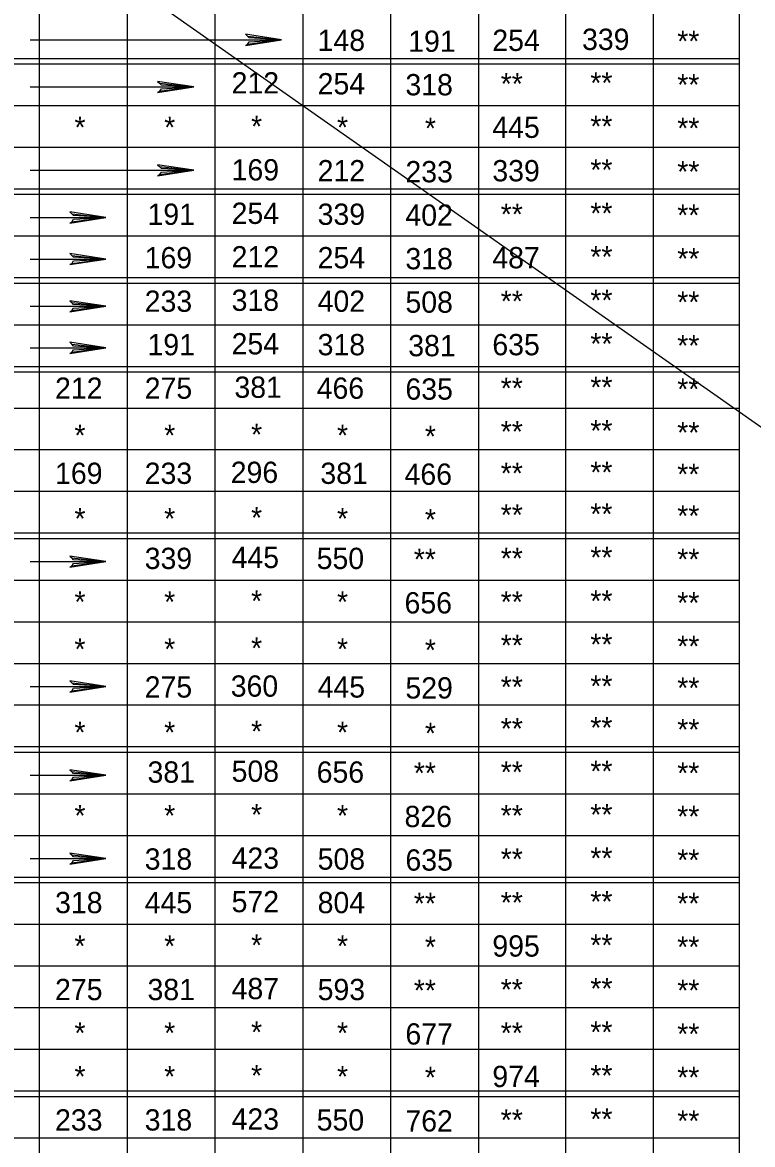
# Model space of a CAD drawing. Extents: x -22562 to -18409, y 3991 to 7171.
# Drawn here: x -21032.1 to -20933.4, y 6660.5 to 6812.1 of the extents above; entities that cross this region are included whole.
import ezdxf

# ---------------------------------------------------------------- set-up
doc = ezdxf.new("R2010")
doc.units = 0
doc.layers.add('2', color=7, linetype='Continuous')
doc.layers.add('Default', color=7, linetype='Continuous')

msp = doc.modelspace()

# ---------------------------------------------------------------- linework, layer by layer
at = {"layer": '2'}
for p, q in [((-20935.22, 6891.87), (-20935.22, 6549.24)), ((-21029.85, 6878.37), (-21029.85, 6549.24)), ((-21017.97, 6878.37), (-21017.97, 6549.24)), ((-21006.1, 6878.37), (-21006.1, 6549.24)), ((-20994.22, 6878.37), (-20994.22, 6549.24)), ((-20982.35, 6878.37), (-20982.35, 6549.24)), ((-20970.47, 6878.37), (-20970.47, 6549.24)), ((-20958.72, 6878.37), (-20958.72, 6549.24)), ((-20946.85, 6878.37), (-20946.85, 6549.24)), ((-21031.1, 6809.74), (-20997.1, 6809.74)), ((-21123.72, 6807.24), (-20935.22, 6807.24)), ((-21123.72, 6806.49), (-20935.22, 6806.49)), ((-21031.1, 6803.37), (-21008.97, 6803.37)), ((-21123.72, 6800.87), (-20935.22, 6800.87)), ((-21123.72, 6795.24), (-20935.22, 6795.24)), ((-21031.1, 6792.12), (-21008.97, 6792.12)), ((-21123.72, 6789.62), (-20935.22, 6789.62)), ((-21123.72, 6788.87), (-20935.22, 6788.87)), ((-21031.1, 6785.74), (-21020.85, 6785.74)), ((-21123.72, 6783.24), (-20935.22, 6783.24)), ((-21031.1, 6780.12), (-21020.85, 6780.12)), ((-21123.72, 6777.62), (-20935.22, 6777.62)), ((-21123.72, 6776.87), (-20935.22, 6776.87)), ((-21031.1, 6773.74), (-21020.85, 6773.74)), ((-21123.72, 6771.24), (-20935.22, 6771.24)), ((-21031.1, 6768.12), (-21020.85, 6768.12)), ((-21123.72, 6765.62), (-20935.22, 6765.62)), ((-21123.72, 6764.87), (-20935.22, 6764.87)), ((-21123.72, 6759.99), (-20935.22, 6759.99)), ((-21123.72, 6754.37), (-20935.22, 6754.37)), ((-21123.72, 6748.74), (-20935.22, 6748.74)), ((-21123.72, 6743.12), (-20935.22, 6743.12)), ((-21123.72, 6742.37), (-20935.22, 6742.37)), ((-21031.1, 6739.24), (-21020.85, 6739.24)), ((-21123.72, 6736.74), (-20935.22, 6736.74)), ((-21123.72, 6731.12), (-20935.22, 6731.12)), ((-21123.72, 6725.49), (-20935.22, 6725.49)), ((-21031.1, 6722.37), (-21020.85, 6722.37)), ((-21123.72, 6719.87), (-20935.22, 6719.87)), ((-21123.72, 6714.24), (-20935.22, 6714.24)), ((-21123.72, 6713.49), (-20935.22, 6713.49)), ((-21031.1, 6710.37), (-21020.85, 6710.37)), ((-21123.72, 6707.87), (-20935.22, 6707.87)), ((-21123.72, 6702.24), (-20935.22, 6702.24)), ((-21031.1, 6699.12), (-21020.85, 6699.12)), ((-21123.72, 6696.62), (-20935.22, 6696.62)), ((-21123.72, 6695.87), (-20935.22, 6695.87)), ((-21091.1, 6690.24), (-20935.22, 6690.24)), ((-21123.72, 6684.62), (-20935.22, 6684.62)), ((-21091.1, 6678.99), (-20935.22, 6678.99)), ((-21091.1, 6673.37), (-20935.22, 6673.37)), ((-21123.72, 6667.74), (-20935.22, 6667.74)), ((-21123.72, 6666.99), (-20935.22, 6666.99)), ((-21123.72, 6661.37), (-20935.22, 6661.37))]:
    msp.add_line(p, q, dxfattribs=at)
for points in [[(-21001.72, 6809.12), (-21001.47, 6809.49), (-20997.1, 6809.74), (-21001.72, 6809.12), (-21001.97, 6808.99), (-20997.1, 6809.74), (-21001.47, 6809.99), (-21001.72, 6810.24), (-20997.1, 6809.74), (-21001.97, 6810.49), (-21001.72, 6810.24)], [(-21001.72, 6809.12), (-21001.47, 6809.49), (-20997.1, 6809.74), (-21001.72, 6809.12), (-21001.97, 6808.99), (-20997.1, 6809.74), (-21001.47, 6809.99), (-21001.72, 6810.24), (-20997.1, 6809.74), (-21001.97, 6810.49), (-21001.72, 6810.24)], [(-21013.6, 6802.74), (-21013.35, 6803.12), (-21008.97, 6803.37), (-21013.6, 6802.74), (-21013.85, 6802.62), (-21008.97, 6803.37), (-21013.35, 6803.62), (-21013.6, 6803.87), (-21008.97, 6803.37), (-21013.85, 6804.12), (-21013.6, 6803.87)], [(-21013.6, 6802.74), (-21013.35, 6803.12), (-21008.97, 6803.37), (-21013.6, 6802.74), (-21013.85, 6802.62), (-21008.97, 6803.37), (-21013.35, 6803.62), (-21013.6, 6803.87), (-21008.97, 6803.37), (-21013.85, 6804.12), (-21013.6, 6803.87)], [(-21013.6, 6791.49), (-21013.35, 6791.87), (-21008.97, 6792.12), (-21013.6, 6791.49), (-21013.85, 6791.37), (-21008.97, 6792.12), (-21013.35, 6792.37), (-21013.6, 6792.62), (-21008.97, 6792.12), (-21013.85, 6792.87), (-21013.6, 6792.62)], [(-21013.6, 6791.49), (-21013.35, 6791.87), (-21008.97, 6792.12), (-21013.6, 6791.49), (-21013.85, 6791.37), (-21008.97, 6792.12), (-21013.35, 6792.37), (-21013.6, 6792.62), (-21008.97, 6792.12), (-21013.85, 6792.87), (-21013.6, 6792.62)], [(-21025.47, 6785.12), (-21025.22, 6785.49), (-21020.85, 6785.74), (-21025.47, 6785.12), (-21025.72, 6784.99), (-21020.85, 6785.74), (-21025.22, 6785.99), (-21025.47, 6786.24), (-21020.85, 6785.74), (-21025.72, 6786.49), (-21025.47, 6786.24)], [(-21025.47, 6785.12), (-21025.22, 6785.49), (-21020.85, 6785.74), (-21025.47, 6785.12), (-21025.72, 6784.99), (-21020.85, 6785.74), (-21025.22, 6785.99), (-21025.47, 6786.24), (-21020.85, 6785.74), (-21025.72, 6786.49), (-21025.47, 6786.24)], [(-21025.47, 6779.49), (-21025.22, 6779.87), (-21020.85, 6780.12), (-21025.47, 6779.49), (-21025.72, 6779.37), (-21020.85, 6780.12), (-21025.22, 6780.37), (-21025.47, 6780.62), (-21020.85, 6780.12), (-21025.72, 6780.87), (-21025.47, 6780.62)], [(-21025.47, 6779.49), (-21025.22, 6779.87), (-21020.85, 6780.12), (-21025.47, 6779.49), (-21025.72, 6779.37), (-21020.85, 6780.12), (-21025.22, 6780.37), (-21025.47, 6780.62), (-21020.85, 6780.12), (-21025.72, 6780.87), (-21025.47, 6780.62)], [(-21025.47, 6773.12), (-21025.22, 6773.49), (-21020.85, 6773.74), (-21025.47, 6773.12), (-21025.72, 6772.99), (-21020.85, 6773.74), (-21025.22, 6773.99), (-21025.47, 6774.24), (-21020.85, 6773.74), (-21025.72, 6774.49), (-21025.47, 6774.24)], [(-21025.47, 6773.12), (-21025.22, 6773.49), (-21020.85, 6773.74), (-21025.47, 6773.12), (-21025.72, 6772.99), (-21020.85, 6773.74), (-21025.22, 6773.99), (-21025.47, 6774.24), (-21020.85, 6773.74), (-21025.72, 6774.49), (-21025.47, 6774.24)], [(-21025.47, 6767.49), (-21025.22, 6767.87), (-21020.85, 6768.12), (-21025.47, 6767.49), (-21025.72, 6767.37), (-21020.85, 6768.12), (-21025.22, 6768.37), (-21025.47, 6768.62), (-21020.85, 6768.12), (-21025.72, 6768.87), (-21025.47, 6768.62)], [(-21025.47, 6767.49), (-21025.22, 6767.87), (-21020.85, 6768.12), (-21025.47, 6767.49), (-21025.72, 6767.37), (-21020.85, 6768.12), (-21025.22, 6768.37), (-21025.47, 6768.62), (-21020.85, 6768.12), (-21025.72, 6768.87), (-21025.47, 6768.62)], [(-21025.47, 6738.62), (-21025.22, 6738.99), (-21020.85, 6739.24), (-21025.47, 6738.62), (-21025.72, 6738.49), (-21020.85, 6739.24), (-21025.22, 6739.49), (-21025.47, 6739.74), (-21020.85, 6739.24), (-21025.72, 6739.99), (-21025.47, 6739.74)], [(-21025.47, 6738.62), (-21025.22, 6738.99), (-21020.85, 6739.24), (-21025.47, 6738.62), (-21025.72, 6738.49), (-21020.85, 6739.24), (-21025.22, 6739.49), (-21025.47, 6739.74), (-21020.85, 6739.24), (-21025.72, 6739.99), (-21025.47, 6739.74)], [(-21025.47, 6721.74), (-21025.22, 6722.12), (-21020.85, 6722.37), (-21025.47, 6721.74), (-21025.72, 6721.62), (-21020.85, 6722.37), (-21025.22, 6722.62), (-21025.47, 6722.87), (-21020.85, 6722.37), (-21025.72, 6723.12), (-21025.47, 6722.87)], [(-21025.47, 6721.74), (-21025.22, 6722.12), (-21020.85, 6722.37), (-21025.47, 6721.74), (-21025.72, 6721.62), (-21020.85, 6722.37), (-21025.22, 6722.62), (-21025.47, 6722.87), (-21020.85, 6722.37), (-21025.72, 6723.12), (-21025.47, 6722.87)], [(-21025.47, 6709.74), (-21025.22, 6710.12), (-21020.85, 6710.37), (-21025.47, 6709.74), (-21025.72, 6709.62), (-21020.85, 6710.37), (-21025.22, 6710.62), (-21025.47, 6710.87), (-21020.85, 6710.37), (-21025.72, 6711.12), (-21025.47, 6710.87)], [(-21025.47, 6709.74), (-21025.22, 6710.12), (-21020.85, 6710.37), (-21025.47, 6709.74), (-21025.72, 6709.62), (-21020.85, 6710.37), (-21025.22, 6710.62), (-21025.47, 6710.87), (-21020.85, 6710.37), (-21025.72, 6711.12), (-21025.47, 6710.87)], [(-21025.47, 6698.49), (-21025.22, 6698.87), (-21020.85, 6699.12), (-21025.47, 6698.49), (-21025.72, 6698.37), (-21020.85, 6699.12), (-21025.22, 6699.37), (-21025.47, 6699.62), (-21020.85, 6699.12), (-21025.72, 6699.87), (-21025.47, 6699.62)], [(-21025.47, 6698.49), (-21025.22, 6698.87), (-21020.85, 6699.12), (-21025.47, 6698.49), (-21025.72, 6698.37), (-21020.85, 6699.12), (-21025.22, 6699.37), (-21025.47, 6699.62), (-21020.85, 6699.12), (-21025.72, 6699.87), (-21025.47, 6699.62)]]:
    msp.add_lwpolyline(points, dxfattribs=at)
at = {"layer": 'Default'}
msp.add_line((-21207.77, 6950.57), (-20396.3, 6381.8), dxfattribs=at)

# ---------------------------------------------------------------- texts
at = {"layer": '2'}
for s, height, p in [('148', 2.875, (-20992.22, 6808.24)), ('191', 2.875, (-20979.97, 6808.12)), ('254', 2.875, (-20968.6, 6808.24)), ('339', 2.875, (-20956.47, 6808.37)), ('**', 2.875, (-20943.6, 6808.12)), ('212', 2.875, (-21003.85, 6802.49)), ('254', 2.875, (-20992.22, 6802.37)), ('318', 2.875, (-20980.35, 6802.24)), ('**', 2.875, (-20967.47, 6802.37)), ('**', 2.875, (-20955.35, 6802.49)), ('**', 2.875, (-20943.6, 6802.24)), ('*', 2.87, (-21025.1, 6796.49)), ('*', 2.87, (-21012.97, 6796.49)), ('*', 2.87, (-21001.22, 6796.62)), ('*', 2.87, (-20989.6, 6796.49)), ('*', 2.87, (-20977.72, 6796.37)), ('445', 2.875, (-20968.6, 6796.49)), ('**', 2.875, (-20955.35, 6796.62)), ('**', 2.875, (-20943.6, 6796.37)), ('169', 2.875, (-21003.85, 6790.74)), ('212', 2.875, (-20992.22, 6790.62)), ('233', 2.875, (-20980.35, 6790.49)), ('339', 2.875, (-20968.6, 6790.62)), ('**', 2.875, (-20955.35, 6790.74)), ('**', 2.875, (-20943.6, 6790.49)), ('254', 2.875, (-21003.85, 6784.87)), ('**', 2.875, (-20955.35, 6784.87)), ('191', 2.875, (-21015.22, 6784.74)), ('339', 2.875, (-20992.22, 6784.74)), ('402', 2.875, (-20980.35, 6784.62)), ('**', 2.875, (-20967.47, 6784.74)), ('**', 2.875, (-20943.6, 6784.62)), ('169', 2.875, (-21015.6, 6778.87)), ('212', 2.875, (-21003.85, 6778.99)), ('254', 2.875, (-20992.22, 6778.87)), ('318', 2.875, (-20980.35, 6778.74)), ('487', 2.875, (-20968.6, 6778.87)), ('**', 2.875, (-20955.35, 6778.99)), ('**', 2.875, (-20943.6, 6778.74)), ('233', 2.875, (-21015.6, 6772.99)), ('318', 2.875, (-21003.85, 6773.12)), ('402', 2.875, (-20992.22, 6772.99)), ('508', 2.875, (-20980.35, 6772.87)), ('**', 2.875, (-20967.47, 6772.99)), ('**', 2.875, (-20955.35, 6773.12)), ('**', 2.875, (-20943.6, 6772.87)), ('191', 2.875, (-21015.22, 6767.12)), ('254', 2.875, (-21003.85, 6767.24)), ('318', 2.875, (-20992.22, 6767.12)), ('381', 2.875, (-20979.97, 6766.99)), ('635', 2.875, (-20968.6, 6767.12)), ('**', 2.875, (-20955.35, 6767.24)), ('**', 2.875, (-20943.6, 6766.99)), ('212', 2.875, (-21027.72, 6761.24)), ('275', 2.875, (-21015.6, 6761.24)), ('381', 2.875, (-21003.47, 6761.37)), ('466', 2.875, (-20992.35, 6761.24)), ('635', 2.875, (-20980.35, 6761.12)), ('**', 2.875, (-20967.47, 6761.24)), ('**', 2.875, (-20955.35, 6761.37)), ('**', 2.875, (-20943.6, 6761.12)), ('*', 2.87, (-21025.1, 6754.87)), ('*', 2.87, (-21012.97, 6754.87)), ('*', 2.87, (-21001.22, 6754.99)), ('*', 2.87, (-20989.6, 6754.87)), ('*', 2.87, (-20977.72, 6754.74)), ('**', 2.875, (-20967.47, 6755.37)), ('**', 2.875, (-20955.35, 6755.49)), ('**', 2.875, (-20943.6, 6755.24)), ('169', 2.875, (-21027.72, 6749.74)), ('233', 2.875, (-21015.6, 6749.74)), ('296', 2.875, (-21003.97, 6749.87)), ('381', 2.875, (-20991.85, 6749.74)), ('466', 2.875, (-20980.47, 6749.62)), ('**', 2.875, (-20967.47, 6749.74)), ('**', 2.875, (-20955.35, 6749.87)), ('**', 2.875, (-20943.6, 6749.62)), ('**', 2.875, (-20967.47, 6744.12)), ('**', 2.875, (-20955.35, 6744.24)), ('**', 2.875, (-20943.6, 6743.99)), ('*', 2.87, (-21025.1, 6743.62)), ('*', 2.87, (-21012.97, 6743.62)), ('*', 2.87, (-21001.22, 6743.74)), ('*', 2.87, (-20989.6, 6743.62)), ('*', 2.87, (-20977.72, 6743.49)), ('339', 2.875, (-21015.6, 6738.24)), ('445', 2.875, (-21003.85, 6738.37)), ('550', 2.875, (-20992.35, 6738.24)), ('**', 2.875, (-20979.22, 6738.12)), ('**', 2.875, (-20967.47, 6738.24)), ('**', 2.875, (-20955.35, 6738.37)), ('**', 2.875, (-20943.6, 6738.12)), ('*', 2.87, (-21025.1, 6732.37)), ('*', 2.87, (-21012.97, 6732.37)), ('*', 2.87, (-21001.22, 6732.49)), ('*', 2.87, (-20989.6, 6732.37)), ('656', 2.875, (-20980.47, 6732.24)), ('**', 2.875, (-20967.47, 6732.37)), ('**', 2.875, (-20955.35, 6732.49)), ('**', 2.875, (-20943.6, 6732.24)), ('*', 2.87, (-21025.1, 6725.99)), ('*', 2.87, (-21012.97, 6725.99)), ('*', 2.87, (-21001.22, 6726.12)), ('*', 2.87, (-20989.6, 6725.99)), ('*', 2.87, (-20977.72, 6725.87)), ('**', 2.875, (-20967.47, 6726.49)), ('**', 2.875, (-20955.35, 6726.62)), ('**', 2.875, (-20943.6, 6726.37)), ('275', 2.875, (-21015.6, 6720.87)), ('360', 2.875, (-21003.97, 6720.99)), ('445', 2.875, (-20992.22, 6720.87)), ('529', 2.875, (-20980.35, 6720.74)), ('**', 2.875, (-20967.47, 6720.87)), ('**', 2.875, (-20955.35, 6720.99)), ('**', 2.875, (-20943.6, 6720.74)), ('**', 2.875, (-20967.47, 6715.24)), ('**', 2.875, (-20955.35, 6715.37)), ('**', 2.875, (-20943.6, 6715.12)), ('*', 2.87, (-21025.1, 6714.74)), ('*', 2.87, (-21012.97, 6714.74)), ('*', 2.87, (-21001.22, 6714.87)), ('*', 2.87, (-20989.6, 6714.74)), ('*', 2.87, (-20977.72, 6714.62)), ('381', 2.875, (-21015.22, 6709.37)), ('508', 2.875, (-21003.85, 6709.49)), ('656', 2.875, (-20992.35, 6709.37)), ('**', 2.875, (-20979.22, 6709.24)), ('**', 2.875, (-20967.47, 6709.37)), ('**', 2.875, (-20955.35, 6709.49)), ('**', 2.875, (-20943.6, 6709.24)), ('*', 2.87, (-21025.1, 6703.49)), ('*', 2.87, (-21012.97, 6703.49)), ('*', 2.87, (-21001.22, 6703.62)), ('*', 2.87, (-20989.6, 6703.49)), ('826', 2.875, (-20980.47, 6703.37)), ('**', 2.875, (-20967.47, 6703.49)), ('**', 2.875, (-20955.35, 6703.62)), ('**', 2.875, (-20943.6, 6703.37)), ('318', 2.875, (-21015.6, 6697.62)), ('423', 2.875, (-21003.85, 6697.74)), ('508', 2.875, (-20992.22, 6697.62)), ('635', 2.875, (-20980.35, 6697.49)), ('**', 2.875, (-20967.47, 6697.62)), ('**', 2.875, (-20955.35, 6697.74)), ('**', 2.875, (-20943.6, 6697.49)), ('318', 2.875, (-21027.72, 6691.74)), ('445', 2.875, (-21015.6, 6691.74)), ('572', 2.875, (-21003.85, 6691.87)), ('804', 2.875, (-20992.22, 6691.74)), ('**', 2.875, (-20979.22, 6691.62)), ('**', 2.875, (-20967.47, 6691.74)), ('**', 2.875, (-20955.35, 6691.87)), ('**', 2.875, (-20943.6, 6691.62)), ('*', 2.87, (-21025.1, 6685.87)), ('*', 2.87, (-21012.97, 6685.87)), ('*', 2.87, (-21001.22, 6685.99)), ('*', 2.87, (-20989.6, 6685.87)), ('*', 2.87, (-20977.72, 6685.74)), ('995', 2.875, (-20968.6, 6685.87)), ('**', 2.875, (-20955.35, 6685.99)), ('**', 2.875, (-20943.6, 6685.74)), ('275', 2.875, (-21027.72, 6679.99)), ('381', 2.875, (-21015.22, 6679.99)), ('487', 2.875, (-21003.85, 6680.12)), ('593', 2.875, (-20992.22, 6679.99)), ('**', 2.875, (-20979.22, 6679.87)), ('**', 2.875, (-20967.47, 6679.99)), ('**', 2.875, (-20955.35, 6680.12)), ('**', 2.875, (-20943.6, 6679.87)), ('*', 2.87, (-21025.1, 6674.12)), ('*', 2.87, (-21012.97, 6674.12)), ('*', 2.87, (-21001.22, 6674.24)), ('*', 2.87, (-20989.6, 6674.12)), ('**', 2.875, (-20967.47, 6674.12)), ('**', 2.875, (-20955.35, 6674.24)), ('677', 2.875, (-20980.35, 6673.99)), ('**', 2.875, (-20943.6, 6673.99)), ('*', 2.87, (-21025.1, 6668.24)), ('*', 2.87, (-21012.97, 6668.24)), ('*', 2.87, (-21001.22, 6668.37)), ('*', 2.87, (-20989.6, 6668.24)), ('*', 2.87, (-20977.72, 6668.12)), ('974', 2.875, (-20968.6, 6668.24)), ('**', 2.875, (-20955.35, 6668.37)), ('**', 2.875, (-20943.6, 6668.12)), ('233', 2.875, (-21027.72, 6662.37)), ('318', 2.875, (-21015.6, 6662.37)), ('423', 2.875, (-21003.85, 6662.49)), ('550', 2.875, (-20992.35, 6662.37)), ('762', 2.875, (-20980.35, 6662.24)), ('**', 2.875, (-20967.47, 6662.37)), ('**', 2.875, (-20955.35, 6662.49)), ('**', 2.875, (-20943.6, 6662.24))]:
    msp.add_text(s, height=height, dxfattribs=at).set_placement(p)

doc.saveas('drawing.dxf')
